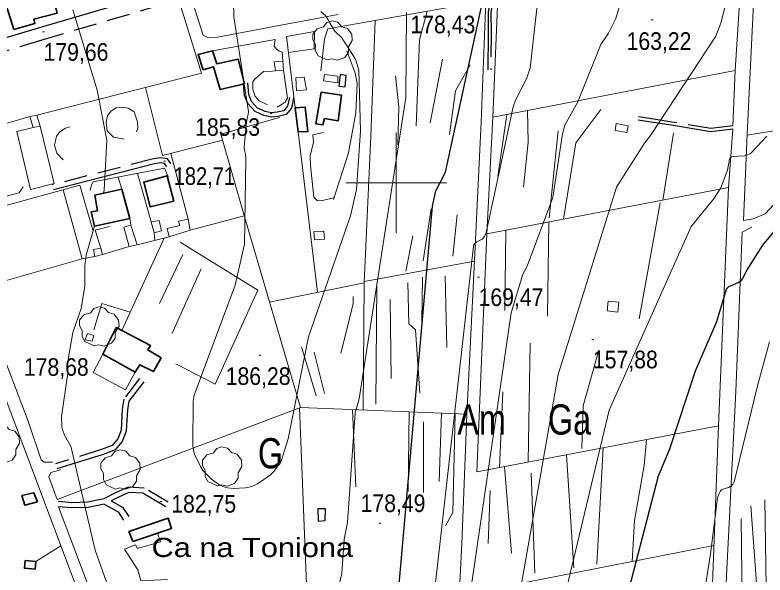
# Model space of a CAD drawing. Extents: x 480269 to 484877, y 4383588 to 4386804.
# Drawn here: x 480810.8 to 481183, y 4384805.4 to 4385083.3 of the extents above; entities that cross this region are included whole.
import ezdxf
from ezdxf.enums import TextEntityAlignment as Align

# ---------------------------------------------------------------- set-up
doc = ezdxf.new("R2010")
doc.units = 0
doc.header["$LTSCALE"] = 3.8
doc.linetypes.add('MEDIUM_DASHED', pattern=[4.5, 3, -1.5])
for name, color, linetype, lineweight in [('1', 7, 'Continuous', 13), ('21', 7, 'Continuous', 25), ('29', 7, 'Continuous', 13), ('38', 7, 'Continuous', 25), ('47', 7, 'Continuous', 35), ('51', 7, 'Continuous', 13), ('7', 7, 'Continuous', 13), ('8', 7, 'Continuous', 25), ('9', 7, 'Continuous', 13)]:
    doc.layers.add(name, color=color, linetype=linetype, lineweight=lineweight)
doc.layers.add('31', color=7, linetype='Continuous')
doc.layers.add('5', color=7, linetype='Continuous')

msp = doc.modelspace()

# ---------------------------------------------------------------- linework, layer by layer
at = {"layer": '1'}
for p, q in [((481000, 4385025), (481000, 4384975)), ((480975, 4385000), (481025, 4385000))]:
    msp.add_line(p, q, dxfattribs=at)
at = {"layer": '21'}
for points in [[(480971.57, 4385048.01), (480974.63, 4385047.66), (480975.18, 4385053.3), (480972.18, 4385053.78)], [(480961.27, 4384832.08), (480964.68, 4384832.4), (480964.84, 4384838.19), (480961.11, 4384838.21)]]:
    msp.add_lwpolyline(points, close=True, dxfattribs=at)
at = {"layer": '29'}
for points in [[(480965.76, 4385061.01), (480961.22, 4385063.13), (480959.81, 4385065.67), (480959.91, 4385068.65), (480958.54, 4385071.06), (480958.58, 4385073.81), (480960.74, 4385076.41), (480963.93, 4385077.41), (480965.58, 4385079.6), (480968.15, 4385080.43), (480971.01, 4385079.78), (480972.96, 4385077.51), (480975.77, 4385076.69), (480977.9, 4385073.84), (480978.14, 4385070.71), (480976.26, 4385067.56), (480976.26, 4385064.88), (480974.44, 4385062.27), (480970.82, 4385060.93), (480968.05, 4385061.56)], [(480850.01, 4384919.12), (480845.47, 4384921.24), (480844.06, 4384923.78), (480844.16, 4384926.76), (480842.79, 4384929.17), (480842.83, 4384931.92), (480844.99, 4384934.52), (480848.18, 4384935.52), (480849.83, 4384937.71), (480852.4, 4384938.54), (480855.26, 4384937.89), (480857.21, 4384935.62), (480860.02, 4384934.8), (480862.15, 4384931.95), (480862.39, 4384928.82), (480860.51, 4384925.67), (480860.51, 4384922.99), (480858.69, 4384920.38), (480855.07, 4384919.04), (480852.3, 4384919.67)], [(480800.68, 4384861.16), (480796.14, 4384863.28), (480794.73, 4384865.82), (480794.83, 4384868.8), (480793.46, 4384871.21), (480793.5, 4384873.96), (480795.66, 4384876.56), (480798.85, 4384877.56), (480800.5, 4384879.75), (480803.07, 4384880.58), (480805.93, 4384879.93), (480807.88, 4384877.66), (480810.69, 4384876.84), (480812.82, 4384873.99), (480813.06, 4384870.86), (480811.18, 4384867.71), (480811.18, 4384865.03), (480809.36, 4384862.42), (480805.74, 4384861.08), (480802.97, 4384861.71)], [(480860.56, 4384848.06), (480856.02, 4384850.18), (480854.61, 4384852.72), (480854.71, 4384855.7), (480853.34, 4384858.11), (480853.38, 4384860.86), (480855.54, 4384863.46), (480858.73, 4384864.46), (480860.38, 4384866.65), (480862.95, 4384867.48), (480865.81, 4384866.83), (480867.76, 4384864.56), (480870.57, 4384863.74), (480872.7, 4384860.89), (480872.94, 4384857.76), (480871.06, 4384854.61), (480871.06, 4384851.93), (480869.24, 4384849.32), (480865.62, 4384847.98), (480862.85, 4384848.61)], [(480911.05, 4384849.61), (480906.51, 4384851.73), (480905.1, 4384854.27), (480905.2, 4384857.25), (480903.83, 4384859.66), (480903.87, 4384862.41), (480906.03, 4384865.01), (480909.22, 4384866.01), (480910.87, 4384868.2), (480913.44, 4384869.03), (480916.3, 4384868.38), (480918.25, 4384866.11), (480921.06, 4384865.29), (480923.19, 4384862.44), (480923.43, 4384859.31), (480921.55, 4384856.16), (480921.55, 4384853.48), (480919.73, 4384850.87), (480916.11, 4384849.53), (480913.34, 4384850.16)]]:
    msp.add_lwpolyline(points, close=True, dxfattribs=at)
at = {"layer": '38'}
for points in [[(480882.09, 4385094.45), (480822.32, 4385076.75), (480780.21, 4385064.19), (480750.75, 4385055.42)], [(481047.2, 4385092.95), (481045.59, 4385084.85), (481045.62, 4385073.92), (481045.5, 4385056.17)], [(480948.99, 4385041.99), (480947.94, 4385037.07), (480945.34, 4385033.98), (480941.3, 4385033), (480937.84, 4385032.62), (480934.22, 4385033.41), (480929.93, 4385035.45), (480926.35, 4385039.36), (480924.72, 4385043.46), (480924.19, 4385049.43)], [(481167.07, 4385026.64), (481156.13, 4385025.33), (481136.44, 4385028.59), (481127.6, 4385030.02), (481120.04, 4385031.18)], [(480886.15, 4385008.06), (480884.99, 4385009.57), (480882.98, 4385009.9), (480880.04, 4385009.46), (480829.84, 4384996.54)], [(480874.67, 4384901.27), (480867.2, 4384891.66), (480866.58, 4384887.35), (480865.95, 4384876.75), (480863.99, 4384871.63), (480860.55, 4384867.49), (480854.5, 4384865.16), (480831.58, 4384858.02)], [(480885.56, 4384839.29), (480874.17, 4384845.93), (480867.33, 4384846.39), (480861.73, 4384843.91), (480858.52, 4384842.21)], [(480855.02, 4384840.58), (480847.05, 4384838.95), (480838.88, 4384838.66), (480832.31, 4384839.25)], [(480855.02, 4384840.58), (480861.94, 4384836.66), (480864.62, 4384832.61)]]:
    msp.add_lwpolyline(points, dxfattribs=at)
at = {"layer": '38', "linetype": 'MEDIUM_DASHED'}
for points in [[(481048.8, 4385093.61), (481047.02, 4385084.71), (481047.05, 4385073.92), (481046.93, 4385056.16)], [(480883.85, 4385088.52), (480824.08, 4385070.82), (480781.97, 4385058.27), (480752.51, 4385049.5)], [(480946.96, 4385042.42), (480946.02, 4385038.01), (480944.19, 4385035.83), (480940.94, 4385035.05), (480937.95, 4385034.72), (480934.9, 4385035.38), (480931.18, 4385037.15), (480928.14, 4385040.48), (480926.76, 4385043.94), (480926.26, 4385049.62)], [(481167.08, 4385028.28), (481156.17, 4385026.98), (481136.71, 4385030.2), (481127.86, 4385031.63), (481120.29, 4385032.79)], [(480888.18, 4385009.61), (480886.41, 4385011.93), (480883, 4385012.49), (480879.53, 4385011.97), (480829.2, 4384999.01)], [(480872.63, 4384902.85), (480864.73, 4384892.7), (480864.01, 4384887.61), (480863.39, 4384877.3), (480861.73, 4384872.95), (480858.99, 4384869.66), (480853.65, 4384867.61), (480830.81, 4384860.49)], [(480886.85, 4384841.51), (480874.95, 4384848.46), (480866.87, 4384849), (480860.6, 4384846.22), (480854.85, 4384843.17), (480846.74, 4384841.52), (480838.95, 4384841.24), (480832.21, 4384841.85)], [(480858.52, 4384842.21), (480864.14, 4384839.02), (480867.23, 4384834.34)]]:
    msp.add_lwpolyline(points, dxfattribs=at)
at = {"layer": '47'}
for points in [[(480810.12, 4385076.09), (480820.64, 4385079.1), (480820.17, 4385081.31), (480831.67, 4385084.22), (480828.8, 4385095.54), (480832.94, 4385096.69), (480828.2, 4385111.79), (480811.61, 4385107.08), (480815.26, 4385094.17), (480805.52, 4385091.07)], [(480924.75, 4385049.18), (480921.5, 4385061.45), (480911, 4385059.18), (480908.78, 4385065.48), (480901.63, 4385063.79), (480904.16, 4385056.17), (480909.32, 4385057.53), (480912.67, 4385046.29)], [(480971.2, 4385030.88), (480964.44, 4385031.91), (480963.62, 4385028.83), (480960.16, 4385029.26), (480962.74, 4385045.04), (480972.83, 4385043.5)], [(480949.88, 4385037.33), (480954.82, 4385037.64), (480956.19, 4385025.57), (480951.27, 4385025.32)], [(480889.66, 4384990.94), (480886.3, 4385003.45), (480874.64, 4385000.43), (480877.78, 4384988.14)], [(480867.71, 4384982.31), (480863.8, 4384996.89), (480850.41, 4384993.95), (480851.66, 4384986.1), (480848.64, 4384985.62), (480850.24, 4384978.48)], [(480860.96, 4384928.16), (480854.29, 4384915.05), (480870.45, 4384906.03), (480872.73, 4384909.7), (480879.45, 4384906.34), (480883.35, 4384913.12), (480876.72, 4384917.07), (480878.07, 4384919.22)], [(480821.95, 4384841.63), (480820.04, 4384846.24), (480814.15, 4384844.78), (480815.58, 4384840.11)], [(480869.17, 4384822.08), (480867.31, 4384826.9), (480886.85, 4384833.54), (480888.47, 4384828.52)], [(480820.81, 4384808.23), (480821.1, 4384812.05), (480815.88, 4384812.58), (480815.43, 4384808.71)]]:
    msp.add_lwpolyline(points, close=True, dxfattribs=at)
at = {"layer": '47', "lineweight": 13}
for points in [[(480943.96, 4385055.95), (480940.11, 4385055.64), (480939.39, 4385060.09), (480943.72, 4385060.42)], [(480970.93, 4385049.61), (480971.04, 4385053.01), (480964.37, 4385053.8), (480963.88, 4385050.6)], [(480955.48, 4385046.2), (480950.54, 4385045.78), (480950.07, 4385052.07), (480954.25, 4385052.43)], [(480823.24, 4385028.11), (480819.77, 4385027.44), (480818.18, 4385032.88), (480821.56, 4385033.61)], [(481114.43, 4385024.98), (481115.03, 4385028.37), (481109.22, 4385029.46), (481108.62, 4385025.97)], [(480871.36, 4384969.18), (480867.5, 4384968.43), (480864.77, 4384978.05), (480868.33, 4384979.02)], [(480879.75, 4384975.26), (480883.54, 4384976.28), (480882.32, 4384981.4), (480878.36, 4384980.61)], [(480887.21, 4384973.18), (480886.27, 4384977.35), (480892.51, 4384978.86), (480891.93, 4384981.05), (480896.63, 4384981.98), (480897.62, 4384976.47)], [(480959.49, 4384971.82), (480959.16, 4384975.96), (480963.99, 4384976.05), (480964.42, 4384972.11)], [(480854.18, 4384964.49), (480853.3, 4384967.56), (480849.7, 4384967), (480850.38, 4384963.43)], [(481110.04, 4384935.82), (481110.53, 4384940.8), (481105.22, 4384941.25), (481104.66, 4384936.46)], [(480848.99, 4384921.39), (480849.89, 4384924.31), (480846.66, 4384925.32), (480845.56, 4384922.09)]]:
    msp.add_lwpolyline(points, close=True, dxfattribs=at)
at = {"layer": '51'}
for p, q in [((481168.16, 4385055.75), (481171.68, 4385110.74)), ((481016.78, 4385029.74), (481022.92, 4385061.46)), ((480903.33, 4385054.52), (480821.56, 4385033.61)), ((480818.18, 4385032.88), (480794.13, 4385026.05)), ((481050.36, 4385003.12), (481054.89, 4385033.93)), ((480951.27, 4385025.32), (480960.96, 4384945.69)), ((481075.82, 4384982.64), (481080.44, 4385025.81)), ((481137.55, 4385024.63), (481132.31, 4384991.48)), ((481167.07, 4385026.64), (481164.84, 4384997.7)), ((480888.08, 4385014.62), (480896.63, 4384981.98)), ((480863.8, 4384996.89), (480861.99, 4385002.88)), ((480878.36, 4384980.61), (480871.52, 4385004.74)), ((481120.64, 4384932.55), (481131.02, 4384990.12)), ((481013.31, 4384961.39), (481017.36, 4384987.21)), ((480772.05, 4384983.03), (480840.63, 4384800.96)), ((480897.62, 4384976.47), (480924.51, 4384983.65)), ((481030.25, 4384984.17), (481028, 4384963.62)), ((480867.71, 4384982.31), (480868.33, 4384979.02)), ((481075.06, 4384933.82), (481075.67, 4384980.66)), ((480879.75, 4384975.26), (480880.09, 4384971.39)), ((481054.46, 4384976.61), (481053.97, 4384936.65)), ((480863.71, 4384926.73), (480884.75, 4384972.57)), ((480887.21, 4384973.18), (480871.36, 4384969.18)), ((481004.79, 4384956.22), (481008.29, 4384973.75)), ((480867.5, 4384968.43), (480854.18, 4384964.49)), ((480894.02, 4384964.46), (480882.54, 4384940.06)), ((480844.16, 4384962.27), (480792.03, 4384947.57)), ((480984.15, 4384951), (481038.88, 4384961.18)), ((480888.85, 4384925.35), (480903.08, 4384957.36)), ((481012.69, 4384931.26), (481013.03, 4384953.27)), ((481024.34, 4384953.94), (481025.09, 4384918.24)), ((480984.12, 4384950.36), (480983.64, 4384887.28)), ((480990.3, 4384950), (480989.88, 4384890.11)), ((480997.48, 4384902.96), (480997.02, 4384942.13)), ((481065.53, 4384861.49), (481066.43, 4384920.43)), ((480960.3, 4384894.39), (480952.96, 4384918.68)), ((480964.38, 4384895.48), (480959.22, 4384915.91)), ((481052.94, 4384896.29), (481051.32, 4384858.77)), ((481035.13, 4384885.27), (480952.47, 4384888.5)), ((480979.96, 4384849.11), (480978.32, 4384887.49)), ((481006.37, 4384886.39), (481005.83, 4384846.89)), ((481022.41, 4384885.77), (481021.35, 4384851.73)), ((481013.45, 4384846.38), (481013.52, 4384881.34)), ((481099.64, 4384810.7), (481102.67, 4384868.58)), ((481084.43, 4384865.1), (481088.06, 4384808.99)), ((481053.72, 4384859.23), (481057.21, 4384816.16)), ((481068.86, 4384806.35), (481067.03, 4384855.87)), ((481045.59, 4384821.04), (481046.62, 4384847.25)), ((481183.68, 4384799.49), (481182.93, 4384842.74)), ((481182.17, 4384754.4), (481176, 4384839.64)), ((480821.1, 4384812.05), (480833.49, 4384819.92)), ((481037.73, 4384796.61), (481157.62, 4384820.06))]:
    msp.add_line(p, q, dxfattribs=at)
for points in [[(481286.76, 4385166.34), (481275.56, 4385200.13), (481280.55, 4385201.29), (481279.82, 4385206.48), (481182.62, 4385188.73), (481178.67, 4385116.4), (481174.24, 4385024.19), (481172.3, 4384981.29), (481177.19, 4384982.21), (481183.13, 4384984.72), (481187.47, 4384989.32), (481189.57, 4384994.6)], [(480814.29, 4385113.55), (480878.99, 4385133.01), (480903.33, 4385054.52)], [(481167.66, 4385114.38), (481050.36, 4385091.85), (481047.9, 4385032.59), (481044.99, 4384974.8)], [(480897.14, 4385095.22), (480904.11, 4385073.4), (480906.78, 4385072.06), (480911.22, 4385072.36), (480945.31, 4385078.81), (480971.17, 4385083.54)], [(480962.57, 4385055.59), (480964.34, 4385071.48), (480966.04, 4385076.43), (480990.34, 4385080.8), (481044.46, 4385090.32), (481042.13, 4385030.08), (481038.72, 4384957.98), (481035.1, 4384884.91), (481032.51, 4384820.87), (481028.56, 4384743.37), (481027.85, 4384726.91), (481034, 4384726.09)], [(481009.92, 4385028.34), (481011.56, 4385071.06), (481015.33, 4385085.2)], [(480937.08, 4384940.88), (480984.12, 4384950.36), (480987.45, 4385023.21), (480989.54, 4385080.66)], [(480949.88, 4385037.33), (480945.54, 4385072.6), (480959.44, 4385075.23), (480959.29, 4385066.48), (480946.52, 4385064.74)], [(480908.78, 4385065.48), (480939.82, 4385071.1), (480939.41, 4385067.84), (480940.51, 4385066.44), (480941.89, 4385065.45), (480943.3, 4385064.92), (480943.72, 4385060.42)], [(481203.48, 4385068.25), (481207.7, 4385068.87), (481210.95, 4385029.71), (481174.23, 4385023.77)], [(480968.91, 4384991.84), (480976.3, 4385014.97), (480979.88, 4385034.72), (480980.52, 4385049.46), (480979.58, 4385054.52), (480975.4, 4385065.56)], [(481026.4, 4385024.01), (481029.46, 4385045.69), (481036.73, 4385058.55)], [(480936.11, 4385038.69), (480931.88, 4385040.71), (480929.83, 4385043.26), (480928.76, 4385046.51), (480928.76, 4385050.3), (480930.18, 4385051.79), (480934.18, 4385055.31), (480938.34, 4385055.49), (480940.11, 4385055.64)], [(480943.96, 4385055.95), (480946.02, 4385042.06), (480944.87, 4385040.11), (480943.36, 4385039.01), (480940.93, 4385037.56)], [(481047.9, 4385032.58), (481168.16, 4385055.75), (481167.08, 4385028.28)], [(480999.65, 4385053.21), (481001.25, 4385037.72), (481000.72, 4385018.97)], [(480913.73, 4385021.21), (480884, 4385013.56), (480875.48, 4385047.41)], [(480864.95, 4385021.67), (480859.58, 4385022.77), (480856.53, 4385025.86), (480855.93, 4385030.08), (480856.7, 4385033.32), (480858.27, 4385035.54), (480861.04, 4385037.22), (480863.83, 4385037.52), (480866.89, 4385037.09), (480869.96, 4385035.22), (480871.53, 4385030.39), (480871.74, 4385027.1), (480871.02, 4385025.32)], [(481065.07, 4385035.89), (481065.47, 4385020.28), (481063.11, 4384997.81)], [(481101.52, 4385036.39), (481089.06, 4385019.82), (481083.06, 4384982.08)], [(480942.1, 4385032.53), (480912.87, 4385024.18), (480924.46, 4384983.82), (480952.48, 4384888.47), (480831.65, 4384842.81), (480827.53, 4384854.15), (480828.55, 4384856.18), (480833.36, 4384857.57)], [(480818.53, 4384996.71), (480811.63, 4385025.55), (480819.77, 4385027.44)], [(480818.53, 4384996.71), (480830.17, 4384999.63), (480823.24, 4385028.11)], [(480834.61, 4385011.47), (480831.59, 4385014.76), (480830.3, 4385018.7), (480831.29, 4385023.23), (480832.94, 4385025.28), (480835.76, 4385027.17), (480838.12, 4385027.79)], [(480963.92, 4385025.09), (480958.62, 4385023.94), (480958.86, 4385020.15), (480957.29, 4385013.47), (480957.47, 4385008.59), (480959.14, 4384992.86), (480960.97, 4384991.11), (480963.34, 4384991.23), (480968.83, 4384992.62)], [(480765.6, 4385018.83), (480778.36, 4384986.3), (480812.88, 4384995.05), (480814.88, 4384998.04)], [(480848.09, 4384996.27), (480848.7, 4384998.97), (480849.56, 4385000.45), (480884.99, 4385007.37), (480886.73, 4385003.04)], [(480829.37, 4384861.34), (480825.18, 4384861.42), (480823.67, 4384862.48), (480817.21, 4384881.71), (480791.91, 4384947.86), (480779.13, 4384981.39), (480842.86, 4384998.81), (480849.37, 4384976.48)], [(481044.99, 4384974.8), (481164.84, 4384997.7), (481159.87, 4384879.5)], [(480834.67, 4384996.57), (480844.16, 4384962.27), (480850.38, 4384963.43)], [(480853.3, 4384967.56), (480850.61, 4384976.51), (480857.7, 4384978.28)], [(481176.43, 4384978.05), (481171.65, 4384975.54), (481168.49, 4384896.38), (481163.97, 4384805.01), (481159.93, 4384706.12), (481158.44, 4384665.24)], [(481155.41, 4384761.77), (481159.87, 4384879.5), (481040.04, 4384856.61), (481044.99, 4384974.8)], [(480892.81, 4384970.63), (480931.34, 4384946.76), (480910.08, 4384900.08), (480890.55, 4384910.21)], [(481011.78, 4384895.59), (481009.49, 4384927.02), (481006.28, 4384930.04), (481005.73, 4384950.55)], [(480972.57, 4384915.56), (480975.08, 4384925.99), (480978.6, 4384940.07), (480978.63, 4384943.59)], [(480849.83, 4384926.99), (480853.93, 4384940.08), (480867.87, 4384935.79)], [(481092.16, 4384868.14), (481092.76, 4384889.37), (481100.52, 4384917.04)], [(480870.45, 4384906.03), (480865.68, 4384897.28), (480849.54, 4384905.92), (480854.29, 4384915.05)], [(480951.99, 4384888.29), (480955.75, 4384792.21), (480957.96, 4384690.75), (480887.65, 4384672.98), (480878.5, 4384705.07), (480863.97, 4384753.69)], [(481029.27, 4384885.5), (481028.01, 4384836.4), (481024.36, 4384829.84)], [(481124.21, 4384872.7), (481123.09, 4384859.77), (481118.27, 4384832.36), (481117.06, 4384812.13)], [(480955.75, 4384792.11), (480863.34, 4384757.36), (480832.31, 4384839.25)], [(481171.26, 4384833.44), (481171.71, 4384791.87), (481169.56, 4384760.02)], [(480881.48, 4384826.19), (480883, 4384821.88), (480871.63, 4384818.54), (480870.56, 4384820.31), (480865.09, 4384818.22), (480871.8, 4384807.97), (480873.15, 4384802.51), (480886.42, 4384803.09)]]:
    msp.add_lwpolyline(points, dxfattribs=at)
at = {"layer": '7'}
for p, q in [((481126.54, 4385080.88), (481127.54, 4385080.88)), ((480824.41, 4385074.99), (480825.41, 4385074.99)), ((480937.43, 4385034.4), (480938.43, 4385034.4)), ((480884.49, 4385010.71), (480885.49, 4385010.71)), ((481040.35, 4384953.25), (481041.35, 4384953.25)), ((481097.12, 4384922.34), (481098.12, 4384922.34)), ((480931.74, 4384914.55), (480932.74, 4384914.55)), ((480882.69, 4384841.8), (480883.69, 4384841.8)), ((480991.28, 4384831.11), (480992.28, 4384831.11))]:
    msp.add_line(p, q, dxfattribs=at)
at = {"layer": '8'}
for points in [[(480947.35, 4384662), (480952.73, 4384665.01), (480953.66, 4384665.87), (480957.47, 4384670.56), (480961.84, 4384677.68), (480966.49, 4384682.07), (480967.06, 4384683.04), (480970.69, 4384690.91), (480989.7, 4384719.1), (480995.45, 4384733.17), (481017.91, 4384988.53), (481019.62, 4384996.02), (481024.48, 4385005.36), (481044.12, 4385095.92)], [(481092.75, 4384640.26), (481099.32, 4384731.12), (481101, 4384742.47), (481130.13, 4384854.52), (481135.86, 4384867.95), (481148.46, 4384906.68), (481159.1, 4384931.13), (481163.97, 4384947.22), (481164.31, 4384947.75), (481164.55, 4384948.02), (481165.09, 4384948.5), (481165.86, 4384948.97), (481169.7, 4384950.54), (481170.58, 4384951.09), (481171.5, 4384951.91), (481171.89, 4384952.39), (481174.22, 4384956.9), (481181.91, 4384969.04), (481206.17, 4384998.25), (481206.26, 4384998.4)]]:
    msp.add_lwpolyline(points, dxfattribs=at)
at = {"layer": '9'}
for points in [[(481018.39, 4384791.25), (481038.32, 4384968.61), (481038.38, 4384968.85), (481038.56, 4384969.26), (481038.81, 4384969.72), (481038.91, 4384969.84), (481038.99, 4384969.88), (481039.79, 4384970.64), (481040, 4384970.79), (481042.69, 4384972.04), (481042.79, 4384972.14), (481043.69, 4384973.29), (481044.29, 4384974.46), (481044.64, 4384975.43), (481052.23, 4385010.59), (481058.04, 4385037.82), (481059.26, 4385041.05), (481064.7, 4385051.61), (481066.53, 4385056.9), (481071.14, 4385098.63)], [(481025.19, 4384653.78), (481033.2, 4384782.21), (481037.61, 4384802.64), (481057.01, 4384935.5), (481062.81, 4384954.64), (481064.97, 4384958.66), (481077.68, 4384992.81), (481082.47, 4385024.33), (481083.66, 4385028.74), (481090.11, 4385040.3), (481101.48, 4385068.67), (481105.27, 4385074.3), (481109.01, 4385081.58), (481114.06, 4385098.95)], [(481165.03, 4385095.23), (481161.13, 4385079.26), (481158.69, 4385072.8), (481126.54, 4385024.02), (481123.26, 4385019.67), (481109.35, 4384997.84), (481080.33, 4384904.82), (481054.78, 4384758.44), (481040.91, 4384635.39)], [(480919.24, 4385090.24), (480919.42, 4385082.44), (480924.16, 4385051.42), (480924.16, 4385051.41)], [(480839.43, 4385085.85), (480851.55, 4385046.1), (480856.32, 4385021.25), (480855.03, 4384996.45), (480854.65, 4384994.95), (480854.62, 4384994.87)], [(480980.33, 4384996.78), (480982.31, 4385025.89), (480981.34, 4385056), (480980.12, 4385060.47), (480979.38, 4385061.92), (480972.91, 4385072.03), (480969.55, 4385075.25), (480968.78, 4385076.23), (480965.28, 4385082.59), (480964.83, 4385083.08), (480962.55, 4385085.03)], [(480965.98, 4384777.16), (480973, 4384806.1), (480974.06, 4384823.13), (480975.8, 4384831.47), (480979.68, 4384885.79), (480981.67, 4384892.75), (481004.8, 4385042.43), (481005.03, 4385084.55)], [(480924.51, 4385049.12), (480926.6, 4385035.42), (480926.47, 4385034.12), (480925.72, 4385030.35), (480924.53, 4385017.67), (480924.63, 4385016.24), (480925.11, 4385014.25), (480925.29, 4385012.05), (480924.68, 4384969.53), (480920.04, 4384949.25), (480899.75, 4384894.71), (480899.22, 4384891.64), (480898.99, 4384869.46), (480899.53, 4384866.57), (480899.9, 4384865.42), (480902.78, 4384859.16), (480904.07, 4384857.33), (480908.22, 4384852.99), (480911.69, 4384850.42), (480913.65, 4384849.46), (480916.22, 4384848.72), (480918.98, 4384848.34), (480925.15, 4384848.66), (480927.6, 4384849.14), (480929.07, 4384849.63), (480931.17, 4384850.61), (480937.39, 4384854.91), (480939.36, 4384856.89), (480942.79, 4384861.8), (480946.35, 4384872.97), (480956.5, 4384923.67), (480977.23, 4384983.67), (480980.33, 4384996.78)], [(481183.86, 4385023.16), (481176.56, 4385015.31), (481175.59, 4385014.47), (481175.47, 4385014.4), (481173.98, 4385013.72), (481172.78, 4385013.43), (481167.28, 4385013.09), (481166.51, 4385012.94)], [(481166.51, 4385012.94), (481166.34, 4385012.88), (481166.19, 4385012.8), (481165.81, 4385012.43), (481165.45, 4385011.83), (481164.35, 4385006.36), (481161.03, 4384997.58), (481157.48, 4384991.98), (481146.46, 4384978.36), (481105.6, 4384887.25), (481081.21, 4384784.69), (481065.56, 4384615.68)], [(480851.57, 4384986.65), (480851.57, 4384986.64), (480851.46, 4384986.07)], [(480850.15, 4384978.87), (480850.03, 4384978.02), (480846.05, 4384964.07), (480845.42, 4384958.84), (480845.44, 4384948.8), (480843.55, 4384937.63), (480839.51, 4384925.82), (480836.97, 4384911.27), (480837, 4384905.52), (480833.89, 4384883.97), (480834.07, 4384878.79), (480834.43, 4384877.16), (480835.27, 4384874.83), (480838.47, 4384869.31), (480850.54, 4384817.78), (480864.2, 4384778.98)], [(481133.34, 4384626.85), (481142.84, 4384681.52), (481143.44, 4384735.54), (481156.06, 4384815.87), (481159.48, 4384843.56), (481159.61, 4384844.15), (481160.22, 4384845.91), (481160.73, 4384846.87), (481161.15, 4384847.37), (481161.43, 4384847.6), (481162.05, 4384847.94), (481164.86, 4384848.83), (481165.66, 4384849.23), (481166.32, 4384849.7), (481166.85, 4384850.23), (481167.2, 4384850.71), (481167.7, 4384851.63), (481179.27, 4384899.23), (481185.31, 4384921.08)]]:
    msp.add_lwpolyline(points, dxfattribs=at)

# ---------------------------------------------------------------- texts
at = {"layer": '31', "width": 0.8}
for s, p in [('Am', (481042.38, 4384875.07)), ('Ga', (481086.01, 4384875.07)), ('G', (480937.55, 4384858.3))]:
    msp.add_text(s, height=15, dxfattribs=at).set_placement(p, align=Align.CENTER)
at = {"layer": '5', "width": 1.2}
msp.add_text('Ca na Toniona', height=9.5, dxfattribs=at).set_placement((480978.56, 4384814.31), align=Align.RIGHT)
at = {"layer": '7'}
for s, width, p in [('178,43', 0.9, (481007.02, 4385074.26)), ('163,22', 0.9, (481114.31, 4385066.02)), ('179,66', 0.9, (480824.91, 4385060.62)), ('185,83', 0.9, (480900.18, 4385023.37)), ('182,71', 0.85, (480889.56, 4384999.01)), ('169,47', 0.9, (481040.85, 4384938.88)), ('157,88', 0.9, (481097.62, 4384907.97)), ('178,68', 0.9, (480815.14, 4384904.25)), ('186,28', 0.9, (480915.33, 4384899.73)), ('182,75', 0.9, (480888.3, 4384836.34)), ('178,49', 0.9, (480982.29, 4384836.62))]:
    msp.add_text(s, height=8.75, dxfattribs=dict(at, width=width)).set_placement(p)

doc.saveas('drawing.dxf')
